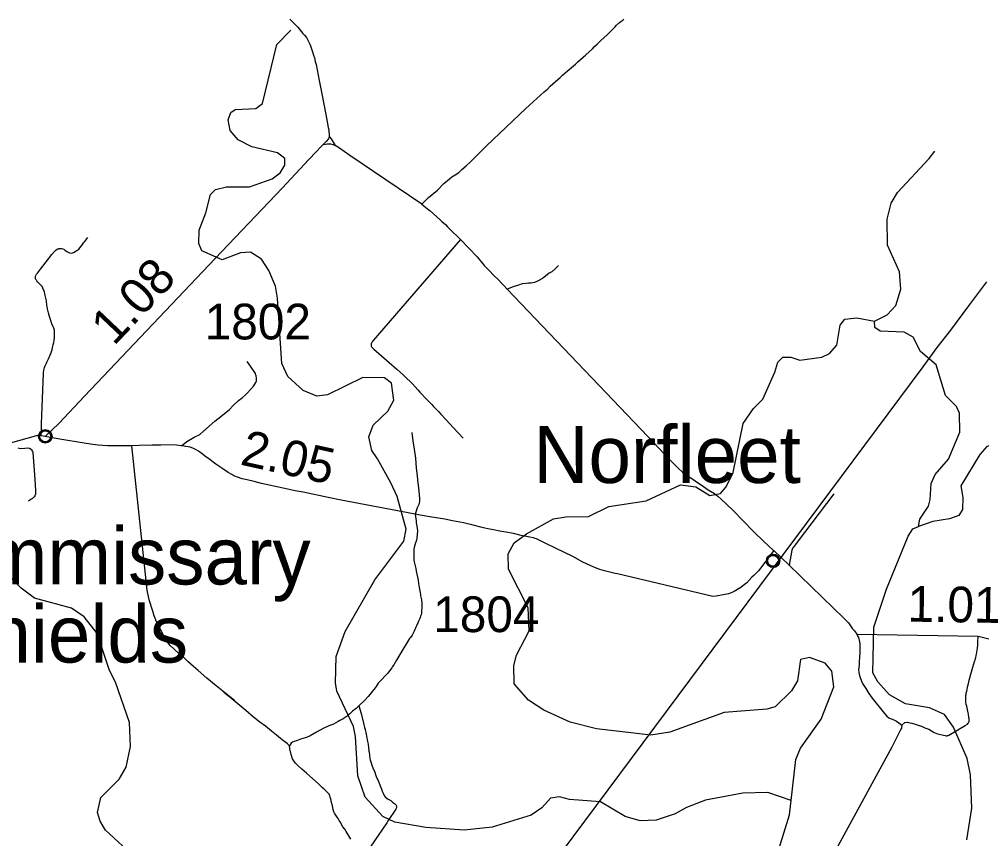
# Model space of a CAD drawing. Extents: x 2290615 to 2522933, y 819489 to 1012715.
# Drawn here: x 2491654 to 2505124, y 871067 to 882541 of the extents above; entities that cross this region are included whole.
import ezdxf

# ---------------------------------------------------------------- set-up
doc = ezdxf.new("R2010")
doc.units = 0
for name, color, linetype in [('Exist Civil Demographics Community CELL', 7, 'Continuous'), ('Exist Civil Demographics Community Label', 7, 'Continuous'), ('Exist Hydrographic Creek Single Shore', 7, 'Continuous'), ('Exist Hydrographic Misc Water Feature', 7, 'Continuous'), ('Exist Railroad Mainline', 7, 'Continuous'), ('Exist Road Non-System Type 51', 7, 'Continuous'), ('Exist Road Secondary Mileage Hundredths English Label', 7, 'Continuous'), ('Exist Road Secondary Type 51 Attributed', 7, 'Continuous'), ('Exist Road Secondary Type 51 Number Label', 7, 'Continuous')]:
    doc.layers.add(name, color=color, linetype=linetype)

msp = doc.modelspace()

# ---------------------------------------------------------------- linework, layer by layer
at = {"layer": 'Exist Civil Demographics Community CELL'}
for points in [[(2491941, 876714), (2491942, 876719), (2491943, 876726), (2491946, 876733), (2491949, 876739), (2491952, 876744), (2491956, 876749), (2491960, 876754), (2491965, 876758), (2491970, 876763), (2491976, 876767), (2491981, 876770), (2491986, 876772), (2491991, 876774), (2491997, 876776), (2492001, 876777), (2492006, 876778), (2492010, 876779), (2492016, 876779), (2492021, 876779), (2492027, 876779), (2492031, 876778), (2492036, 876777), (2492041, 876775), (2492047, 876774), (2492053, 876771), (2492059, 876767), (2492065, 876764), (2492070, 876760), (2492073, 876756), (2492077, 876752), (2492081, 876747), (2492084, 876743), (2492087, 876738), (2492090, 876733), (2492092, 876728), (2492093, 876723), (2492095, 876718), (2492096, 876712), (2492096, 876707), (2492096, 876701), (2492096, 876695), (2492096, 876690), (2492095, 876684), (2492093, 876678), (2492091, 876672), (2492089, 876667), (2492086, 876661), (2492083, 876656), (2492079, 876651), (2492075, 876646), (2492070, 876642), (2492065, 876637), (2492060, 876634), (2492055, 876631), (2492048, 876628), (2492041, 876625), (2492035, 876624), (2492029, 876623), (2492024, 876622), (2492020, 876622), (2492014, 876622), (2492010, 876622), (2492004, 876623), (2491998, 876624), (2491994, 876626), (2491989, 876628), (2491984, 876630), (2491980, 876632), (2491973, 876636), (2491968, 876640), (2491963, 876645), (2491958, 876650), (2491955, 876654), (2491952, 876658), (2491948, 876665), (2491946, 876668), (2491945, 876672), (2491942, 876681), (2491941, 876688), (2491940, 876693), (2491940, 876699), (2491939, 876704), (2491940, 876710)], [(2502126, 874970), (2502127, 874976), (2502129, 874982), (2502132, 874990), (2502135, 874995), (2502138, 875001), (2502142, 875006), (2502146, 875011), (2502151, 875015), (2502156, 875020), (2502161, 875023), (2502166, 875026), (2502171, 875029), (2502177, 875031), (2502183, 875033), (2502187, 875034), (2502192, 875035), (2502196, 875035), (2502202, 875036), (2502207, 875036), (2502212, 875035), (2502217, 875035), (2502222, 875034), (2502227, 875032), (2502232, 875030), (2502239, 875027), (2502245, 875024), (2502250, 875020), (2502255, 875016), (2502259, 875013), (2502263, 875009), (2502267, 875004), (2502270, 875000), (2502273, 874995), (2502275, 874989), (2502277, 874984), (2502279, 874979), (2502280, 874975), (2502281, 874969), (2502282, 874964), (2502282, 874958), (2502282, 874952), (2502281, 874947), (2502281, 874941), (2502279, 874935), (2502277, 874929), (2502275, 874924), (2502272, 874918), (2502268, 874913), (2502265, 874908), (2502261, 874903), (2502255, 874898), (2502250, 874894), (2502245, 874891), (2502241, 874888), (2502234, 874885), (2502227, 874882), (2502221, 874881), (2502214, 874879), (2502210, 874879), (2502206, 874879), (2502200, 874879), (2502196, 874879), (2502190, 874880), (2502184, 874881), (2502180, 874883), (2502174, 874884), (2502170, 874886), (2502166, 874889), (2502159, 874893), (2502153, 874897), (2502149, 874901), (2502144, 874906), (2502141, 874910), (2502138, 874914), (2502134, 874922), (2502132, 874925), (2502130, 874929), (2502128, 874937), (2502126, 874944), (2502126, 874950), (2502125, 874956), (2502125, 874961), (2502126, 874967)]]:
    msp.add_lwpolyline(points, close=True, dxfattribs=at)
for centre, radius in [((2492018, 876701), 94.3), ((2492018, 876701), 76.7), ((2502204, 874958), 94.3), ((2502204, 874958), 76.7)]:
    msp.add_circle(centre, radius, dxfattribs=at)
at = {"layer": 'Exist Hydrographic Creek Single Shore'}
for points in [[(2503625, 878315), (2503799, 878401), (2503922, 878534), (2503993, 878760), (2503972, 879002), (2503807, 879376), (2503801, 879740), (2503856, 879966), (2503945, 880117), (2504387, 880591), (2504468, 880693)], [(2504241, 875441), (2504256, 875540), (2504378, 875725), (2504401, 875818), (2504414, 876042), (2504470, 876169), (2504658, 876380), (2504819, 876758), (2504814, 877024), (2504771, 877117), (2504618, 877272), (2504486, 877703), (2504266, 877891), (2504162, 878090), (2504036, 878161), (2503703, 878173), (2503627, 878223), (2503625, 878315)], [(2504916, 871052), (2504983, 871495), (2504967, 871961), (2504921, 872192), (2504730, 872631), (2504602, 872806), (2504392, 872902), (2504058, 872954), (2503831, 873083), (2503670, 873264), (2503601, 873389), (2503606, 873596), (2503615, 874030), (2503789, 874559), (2504093, 875303), (2504158, 875405), (2504241, 875441)], [(2493278, 870804), (2492863, 871187), (2492786, 871312), (2492751, 871435), (2492797, 871644), (2493051, 871901), (2493148, 872069), (2493210, 872360), (2493196, 872695), (2493003, 873258), (2492917, 873422), (2492838, 873662), (2492750, 873937), (2492562, 874176), (2492385, 874297), (2491866, 874436), (2491681, 874576), (2491435, 874829)]]:
    msp.add_lwpolyline(points, dxfattribs=at)
at = {"layer": 'Exist Hydrographic Misc Water Feature'}
for points in [[(2502456, 871602), (2502129, 871713), (2501779, 871706), (2501256, 871606), (2500991, 871503), (2500835, 871414), (2500569, 871328), (2500344, 871316), (2500135, 871379), (2499790, 871582), (2499356, 871617), (2499214, 871654), (2499089, 871635), (2498966, 871499), (2498818, 871398), (2498271, 871231), (2497880, 871189), (2497346, 871223), (2496911, 871300), (2496743, 871379), (2496497, 871651), (2496392, 871949), (2496358, 872499), (2496330, 872639), (2496097, 873135), (2496078, 873252), (2496089, 873617), (2496216, 873970), (2496629, 874693), (2497036, 875235), (2497067, 875400), (2496942, 875858), (2496856, 876049), (2496667, 876386), (2496590, 876501), (2496545, 876692), (2496608, 876859), (2496813, 877055), (2496894, 877206), (2496865, 877447), (2496764, 877522), (2496464, 877523), (2495968, 877283), (2495818, 877264), (2495625, 877344), (2495414, 877539), (2495327, 877723), (2495270, 878636), (2495242, 878803), (2495147, 879025), (2495044, 879182), (2494892, 879281), (2494751, 879272), (2494494, 879173), (2494208, 879296), (2494165, 879402), (2494170, 879586), (2494266, 879830), (2494328, 880089), (2494402, 880157), (2494552, 880193), (2494877, 880196), (2495191, 880304), (2495307, 880388), (2495371, 880499), (2495370, 880591), (2495269, 880672), (2494909, 880756), (2494716, 880853), (2494605, 880983), (2494577, 881133), (2494617, 881236), (2494675, 881278), (2494966, 881290), (2495057, 881359), (2495259, 882189), (2495456, 882390)], [(2502456, 871602), (2502522, 872176), (2502585, 872336), (2502878, 872742), (2503054, 873196), (2503026, 873411), (2502932, 873526), (2502714, 873605), (2502589, 873577), (2502544, 873277), (2502463, 873136), (2502234, 872913), (2502118, 872879), (2501519, 872834), (2500757, 872557), (2500491, 872517), (2499731, 872604), (2499362, 872700), (2498993, 872869), (2498782, 873005), (2498578, 873236), (2498574, 873492), (2498613, 873635), (2498791, 873980), (2498777, 874298), (2498501, 874842), (2498497, 875058), (2498578, 875209), (2498751, 875338), (2499131, 875544), (2499305, 875574), (2499622, 875577), (2499903, 875717), (2500426, 875800), (2500906, 876024), (2501123, 875996), (2501317, 875873), (2501466, 875902), (2501548, 875994), (2501645, 876195), (2501783, 876880), (2501929, 877093), (2502061, 877220), (2502229, 877598), (2502268, 877741), (2502342, 877809), (2502451, 877810), (2502576, 877769), (2502884, 877808), (2502991, 877862), (2503098, 877978), (2503143, 878256), (2503208, 878340), (2503375, 878360), (2503625, 878315)], [(2506574, 875447), (2506441, 875412), (2506216, 875416), (2505781, 875533), (2505646, 875613), (2505611, 875723), (2505782, 875973), (2505834, 876333), (2505766, 876409), (2505313, 876591), (2505197, 876557), (2505099, 876448), (2504831, 876010), (2504859, 875844), (2504854, 875676), (2504805, 875592), (2504672, 875547), (2504440, 875511), (2504241, 875441)], [(2500939, 869176), (2500954, 869252), (2501358, 869508), (2501547, 869677), (2501619, 869880), (2501673, 870089), (2501755, 870224), (2502066, 870562), (2502292, 870949), (2502435, 871401), (2502456, 871602)]]:
    msp.add_lwpolyline(points, dxfattribs=at)
at = {"layer": 'Exist Railroad Mainline'}
msp.add_lwpolyline([(2497483, 868505), (2497576, 868630), (2497612, 868683), (2504304, 877673), (2504501, 877945), (2504689, 878189), (2504941, 878530), (2505194, 878862)], dxfattribs=at)
at = {"layer": 'Exist Road Non-System Type 51'}
for points in [[(2497287, 879952), (2497379, 880046), (2497506, 880147), (2497595, 880242), (2497674, 880308), (2497709, 880334), (2497755, 880362), (2497808, 880395), (2497849, 880437), (2497908, 880490), (2497969, 880546), (2498051, 880626), (2498195, 880766), (2498745, 881290), (2499002, 881523), (2499047, 881562), (2499086, 881604), (2499120, 881635), (2499225, 881727), (2499258, 881758), (2499322, 881814), (2499437, 881912), (2499473, 881944), (2499582, 882042), (2499674, 882126), (2499704, 882157), (2499743, 882192), (2499761, 882212), (2499792, 882245), (2499882, 882323), (2499987, 882430), (2500014, 882458), (2500054, 882493), (2500074, 882507), (2500088, 882517), (2500101, 882528), (2500115, 882541)], [(2495997, 880894), (2496018, 880865), (2496033, 880844), (2496077, 880773)], [(2495915, 880789), (2495965, 880796), (2496010, 880794), (2496040, 880788), (2496057, 880782), (2496077, 880773)], [(2497287, 879952), (2496278, 880635), (2496120, 880743), (2496077, 880773)], [(2497287, 879952), (2497345, 879907), (2497405, 879858), (2497452, 879818), (2497544, 879734), (2497570, 879708), (2497617, 879665), (2497646, 879635), (2497717, 879565), (2497788, 879501), (2497827, 879456)], [(2491959, 876710), (2491963, 876807), (2491964, 876874), (2491993, 877579), (2491994, 877599), (2491998, 877621), (2492003, 877645), (2492009, 877666), (2492017, 877688), (2492034, 877726), (2492040, 877738), (2492057, 877776), (2492061, 877784), (2492077, 877819), (2492082, 877829), (2492088, 877843), (2492094, 877857), (2492105, 877887), (2492113, 877911), (2492120, 877943), (2492120, 877943), (2492130, 877981), (2492137, 878016), (2492143, 878044), (2492144, 878062), (2492146, 878072), (2492147, 878122), (2492147, 878148), (2492147, 878162), (2492146, 878176), (2492145, 878186), (2492141, 878203), (2492138, 878214), (2492111, 878277), (2492106, 878289), (2492094, 878321), (2492079, 878380), (2492062, 878432), (2492058, 878448), (2492049, 878486), (2492044, 878516), (2492040, 878536), (2492038, 878546), (2492035, 878586), (2492035, 878600), (2492022, 878655), (2492018, 878675), (2492011, 878701), (2492005, 878721), (2492001, 878733), (2491986, 878777), (2491982, 878786), (2491976, 878797), (2491967, 878806), (2491925, 878848), (2491915, 878860), (2491900, 878878), (2491893, 878888), (2491887, 878897), (2491882, 878907), (2491880, 878915), (2491879, 878923), (2491880, 878930), (2491881, 878937), (2491883, 878943), (2491887, 878953), (2491897, 878970), (2491908, 878987), (2491951, 879042), (2492108, 879249), (2492149, 879291), (2492171, 879310), (2492193, 879324), (2492203, 879328), (2492214, 879330), (2492230, 879331), (2492247, 879329), (2492264, 879326), (2492277, 879320), (2492293, 879308), (2492301, 879302), (2492319, 879290), (2492329, 879283), (2492355, 879271), (2492382, 879265), (2492398, 879268), (2492412, 879274), (2492475, 879313), (2492487, 879323), (2492522, 879364), (2492540, 879388), (2492555, 879408), (2492567, 879425), (2492614, 879483)], [(2497827, 879456), (2496606, 878041), (2496594, 878025), (2496583, 878007), (2496580, 877999), (2496579, 877991), (2496578, 877981), (2496579, 877971), (2496581, 877963), (2496585, 877955), (2496601, 877937), (2496615, 877923), (2496795, 877768), (2496829, 877736), (2496938, 877643), (2497025, 877562), (2497043, 877542), (2497155, 877434), (2497234, 877353), (2497260, 877319), (2497357, 877216), (2497428, 877145), (2497452, 877119), (2497521, 877048), (2497555, 877012), (2497626, 876939), (2497731, 876820), (2497867, 876676)], [(2497827, 879456), (2498062, 879213), (2498159, 879093), (2498225, 879027), (2498301, 878949), (2498357, 878895), (2498412, 878837), (2498436, 878812), (2498484, 878761)], [(2499200, 879093), (2499153, 879047), (2499105, 879006), (2499072, 878985), (2499041, 878962), (2499000, 878930), (2498976, 878913), (2498959, 878903), (2498942, 878894), (2498915, 878880), (2498895, 878870), (2498866, 878856), (2498816, 878844), (2498781, 878845), (2498748, 878842), (2498692, 878835), (2498639, 878818), (2498565, 878793), (2498484, 878761)], [(2498484, 878761), (2500456, 876696), (2500759, 876374), (2500874, 876257), (2500935, 876201), (2501009, 876146), (2501114, 876080), (2501230, 876000), (2501297, 875954), (2501383, 875899), (2501431, 875865), (2501484, 875819), (2501548, 875757), (2501650, 875660), (2501774, 875529), (2501941, 875361), (2502071, 875235), (2502210, 875105)], [(2493923, 876569), (2494001, 876631), (2494103, 876690), (2494179, 876727), (2494233, 876775), (2494313, 876843), (2494391, 876912), (2494476, 876981), (2494595, 877079), (2494647, 877131), (2494722, 877202), (2494773, 877240), (2494816, 877279), (2494850, 877311), (2494891, 877357), (2494930, 877403), (2494949, 877432), (2494964, 877455), (2494973, 877479), (2494975, 877505), (2494975, 877509), (2494974, 877518), (2494974, 877525), (2494970, 877543), (2494968, 877551), (2494966, 877557), (2494960, 877575), (2494958, 877580), (2494950, 877596), (2494931, 877624), (2494919, 877642), (2494891, 877682), (2494844, 877747)], [(2497147, 876757), (2497164, 876638), (2497181, 876522), (2497197, 876394), (2497208, 876254), (2497221, 876150), (2497228, 876094), (2497243, 875977), (2497248, 875935), (2497257, 875831), (2497257, 875811), (2497255, 875789), (2497251, 875768), (2497244, 875747), (2497224, 875701), (2497194, 875610), (2497197, 875577), (2497207, 875516), (2497210, 875490), (2497212, 875468), (2497219, 875442), (2497223, 875412), (2497226, 875376), (2497224, 875327), (2497219, 875274), (2497212, 875246), (2497195, 875196), (2497182, 875143), (2497178, 875121), (2497175, 875067), (2497174, 875007), (2497174, 874989), (2497177, 874969), (2497181, 874944), (2497194, 874890), (2497198, 874870), (2497203, 874850), (2497209, 874814), (2497229, 874728), (2497235, 874689), (2497240, 874639), (2497245, 874611), (2497256, 874559), (2497260, 874539), (2497264, 874515), (2497269, 874485), (2497271, 874467), (2497282, 874413), (2497284, 874396), (2497287, 874375), (2497287, 874359), (2497288, 874298), (2497285, 874253), (2497281, 874223), (2497278, 874204), (2497271, 874184), (2497266, 874166), (2497259, 874149), (2497241, 874111), (2497230, 874085), (2497224, 874072), (2497214, 874050), (2497205, 874028), (2497199, 874014), (2497191, 873996), (2497182, 873974), (2497168, 873946), (2497153, 873919), (2497129, 873885), (2497117, 873871), (2496981, 873646), (2496935, 873566), (2496915, 873533), (2496896, 873503), (2496876, 873477), (2496866, 873461), (2496839, 873424), (2496820, 873398), (2496806, 873381), (2496696, 873266), (2496676, 873243), (2496663, 873220), (2496648, 873197), (2496623, 873160), (2496589, 873123), (2496567, 873092), (2496538, 873060), (2496491, 873008), (2496408, 872930)], [(2491633, 876540), (2491668, 876532), (2491734, 876535), (2491771, 876538), (2491798, 876535), (2491819, 876520), (2491827, 876511), (2491839, 876487), (2491844, 876473), (2491844, 876473), (2491870, 876099), (2491879, 875944), (2491879, 875930), (2491879, 875914), (2491880, 875892), (2491874, 875870), (2491861, 875852), (2491844, 875837), (2491837, 875831), (2491823, 875823), (2491813, 875817), (2491801, 875808), (2491781, 875794)], [(2495434, 872366), (2495423, 872384), (2495409, 872398), (2495381, 872419), (2495357, 872433), (2495312, 872472), (2495253, 872519), (2495182, 872573), (2495100, 872641), (2495022, 872699), (2494933, 872769), (2494826, 872864), (2494518, 873119), (2494664, 873002), (2494408, 873207), (2494278, 873316), (2494157, 873424), (2494094, 873480), (2494020, 873543), (2493947, 873614), (2493889, 873661), (2493817, 873724), (2493771, 873767), (2493748, 873794), (2493710, 873845), (2493685, 873883), (2493667, 873920), (2493646, 873971), (2493599, 874056), (2493574, 874106), (2493542, 874189), (2493538, 874201), (2493532, 874225), (2493523, 874253), (2493472, 874411), (2493443, 874548), (2493227, 876566)], [(2503054, 875895), (2502542, 875219), (2502516, 875187), (2502502, 875169), (2502481, 875141), (2502475, 875131), (2502471, 875121), (2502467, 875107), (2502430, 874899)], [(2503374, 873929), (2503391, 873897), (2503398, 873883), (2503414, 873823), (2503416, 873793), (2503417, 873781), (2503417, 873761), (2503416, 873728), (2503416, 873702), (2503416, 873676), (2503411, 873605), (2503408, 873548), (2503406, 873498), (2503401, 873431), (2503403, 873394), (2503411, 873352), (2503426, 873310), (2503455, 873239), (2503500, 873172), (2503545, 873100), (2503592, 873036), (2503644, 872964), (2503705, 872890), (2503763, 872822), (2503797, 872785), (2503825, 872759), (2503856, 872748), (2503894, 872734), (2503931, 872714), (2503963, 872689), (2504004, 872657)], [(2504004, 872657), (2504048, 872694), (2504083, 872698), (2504117, 872692), (2504147, 872684), (2504191, 872670), (2504206, 872667), (2504263, 872650), (2504279, 872644), (2504300, 872635), (2504328, 872622), (2504383, 872601), (2504460, 872556), (2504506, 872536), (2504611, 872513), (2504625, 872510), (2504639, 872510), (2504644, 872511), (2504653, 872513), (2504661, 872516), (2504892, 872652), (2504925, 872673), (2504935, 872683), (2504940, 872691), (2504947, 872707), (2504948, 872715), (2504948, 872735), (2504948, 872749), (2504945, 872763), (2504945, 872763), (2504938, 872813), (2504936, 872831), (2504913, 872922), (2504907, 872948), (2504902, 872982), (2504901, 873010), (2504901, 873036), (2504901, 873046), (2504900, 873062), (2504902, 873072), (2504904, 873086), (2504907, 873112), (2504913, 873133), (2504931, 873207), (2504940, 873239), (2504945, 873267), (2504971, 873372), (2504998, 873468), (2505028, 873563), (2505030, 873569), (2505036, 873589), (2505039, 873603), (2505047, 873634), (2505052, 873652), (2505066, 873733), (2505067, 873778), (2505067, 873809), (2505069, 873848), (2505073, 873874), (2505072, 873904)], [(2496408, 872930), (2496395, 872917), (2496367, 872890), (2496318, 872852), (2496282, 872818), (2496259, 872796), (2496242, 872781), (2496189, 872744), (2496142, 872722), (2496115, 872710), (2496052, 872672), (2495978, 872643), (2495909, 872610), (2495816, 872557), (2495725, 872506), (2495673, 872484), (2495603, 872464), (2495535, 872439), (2495500, 872428), (2495480, 872417), (2495461, 872404), (2495434, 872366)], [(2496408, 872930), (2496440, 872819), (2496470, 872686), (2496476, 872660), (2496487, 872626), (2496495, 872596), (2496509, 872531), (2496515, 872505), (2496528, 872427), (2496535, 872389), (2496547, 872291), (2496549, 872277), (2496554, 872238), (2496562, 872190), (2496567, 872174), (2496573, 872146), (2496577, 872128), (2496588, 872096), (2496603, 872062), (2496628, 871999), (2496640, 871967), (2496651, 871939), (2496669, 871896), (2496676, 871884), (2496690, 871846), (2496699, 871822), (2496703, 871810), (2496717, 871776), (2496732, 871735), (2496743, 871713), (2496761, 871673), (2496776, 871656), (2496804, 871630), (2496816, 871622), (2496852, 871601), (2496879, 871581), (2496891, 871572), (2496905, 871560), (2496922, 871544), (2496929, 871537), (2496934, 871530), (2496935, 871525), (2496936, 871518), (2496935, 871512), (2496934, 871506), (2496932, 871499), (2496928, 871492), (2496922, 871482), (2496819, 871324), (2496796, 871292), (2496502, 870862)], [(2504004, 872657), (2504000, 872617), (2503993, 872603), (2503981, 872583), (2503864, 872351), (2502663, 870144)], [(2496296, 871061), (2496268, 871107), (2496230, 871169), (2496211, 871199), (2496183, 871235), (2496144, 871305), (2496131, 871324), (2496115, 871350), (2496102, 871370), (2496067, 871423), (2496055, 871445), (2496046, 871476), (2496036, 871527), (2496025, 871574), (2496015, 871626), (2496006, 871649), (2495999, 871670), (2495989, 871689), (2495975, 871707), (2495945, 871738), (2495916, 871766), (2495898, 871782), (2495840, 871834), (2495762, 871906), (2495672, 871984), (2495610, 872043), (2495553, 872092), (2495520, 872127), (2495498, 872156), (2495480, 872184), (2495461, 872246), (2495440, 872328), (2495434, 872366)]]:
    msp.add_lwpolyline(points, dxfattribs=at)
at = {"layer": 'Exist Road Secondary Type 51 Attributed'}
for points in [[(2495442, 882544), (2495551, 882430), (2495621, 882343), (2495635, 882329), (2495644, 882318), (2495672, 882284), (2495699, 882239), (2495721, 882191), (2495729, 882169), (2495759, 882083), (2495773, 882037), (2495784, 881999), (2495796, 881951), (2495808, 881905), (2495850, 881682), (2495885, 881522), (2495890, 881495), (2495944, 881209), (2495961, 881103), (2495977, 881023), (2495985, 880991), (2495991, 880903), (2495981, 880868), (2495948, 880827)], [(2495948, 880827), (2495874, 880752), (2495809, 880683), (2495707, 880575), (2495331, 880177), (2494395, 879191), (2492568, 877265), (2492208, 876883), (2492018, 876701)], [(2492018, 876701), (2491959, 876710), (2491908, 876713), (2491494, 876594), (2491470, 876588), (2491439, 876586), (2491368, 876584), (2491216, 876638)], [(2502213, 875103), (2501998, 874820), (2501954, 874771), (2501936, 874753), (2501907, 874728), (2501836, 874651), (2501782, 874609), (2501750, 874586), (2501658, 874527), (2501619, 874509), (2501580, 874495), (2501409, 874461), (2501361, 874457), (2500025, 874774), (2499995, 874781), (2499844, 874820), (2499778, 874836), (2499695, 874868), (2499543, 874940), (2499399, 875020), (2499157, 875135), (2499021, 875203), (2498892, 875264), (2498875, 875270), (2498852, 875278), (2498800, 875290), (2498676, 875315), (2498571, 875340), (2498462, 875358), (2498381, 875372), (2498291, 875394), (2498211, 875408), (2498168, 875417), (2498113, 875431), (2498007, 875458), (2497871, 875490), (2497715, 875519), (2497608, 875542), (2497398, 875576), (2497264, 875598), (2497217, 875606), (2497194, 875610), (2496160, 875809), (2495977, 875846), (2495625, 875919), (2495517, 875937), (2495348, 875974), (2495044, 876042), (2494942, 876067), (2494843, 876092), (2494775, 876108), (2494709, 876129), (2494659, 876149), (2494627, 876166), (2494579, 876193), (2494503, 876248), (2494403, 876312), (2494306, 876387), (2494248, 876428), (2494215, 876455), (2494160, 876492), (2494128, 876512), (2494083, 876535), (2494046, 876549), (2494016, 876554), (2493985, 876560), (2493961, 876562), (2493923, 876569), (2493856, 876579), (2493768, 876581), (2493637, 876578), (2493512, 876578), (2493334, 876572), (2493227, 876566), (2493129, 876567), (2493058, 876568), (2492890, 876568), (2492825, 876572), (2492760, 876578), (2492684, 876589), (2492588, 876599), (2492193, 876665), (2492018, 876701)], [(2502213, 875103), (2502430, 874899), (2503198, 874152), (2503258, 874088), (2503286, 874049), (2503315, 874006), (2503342, 873977), (2503374, 873929), (2505072, 873904), (2505735, 873741), (2506240, 873620), (2507016, 873437)]]:
    msp.add_lwpolyline(points, dxfattribs=at)

# ---------------------------------------------------------------- texts
at = {"layer": 'Exist Civil Demographics Community Label'}
for s, p in [('Norfleet', (2498847, 876048)), ('Commissary', (2489789, 874627)), ('Shields', (2490508, 873534))]:
    msp.add_text(s, height=800, rotation=360, dxfattribs=at).set_placement(p)
at = {"layer": 'Exist Road Secondary Mileage Hundredths English Label'}
for s, rotation, p in [('1.08', 46.5201, (2492978, 877957)), ('2.05', 347.4634, (2494731, 876308)), ('1.01', 359.1651, (2504083, 874107))]:
    msp.add_text(s, height=500, rotation=rotation, dxfattribs=at).set_placement(p)
at = {"layer": 'Exist Road Secondary Type 51 Number Label'}
for s, p in [('1802', (2494249, 878058)), ('1804', (2497447, 873960))]:
    msp.add_text(s, height=500, rotation=360, dxfattribs=at).set_placement(p)

doc.saveas('drawing.dxf')
